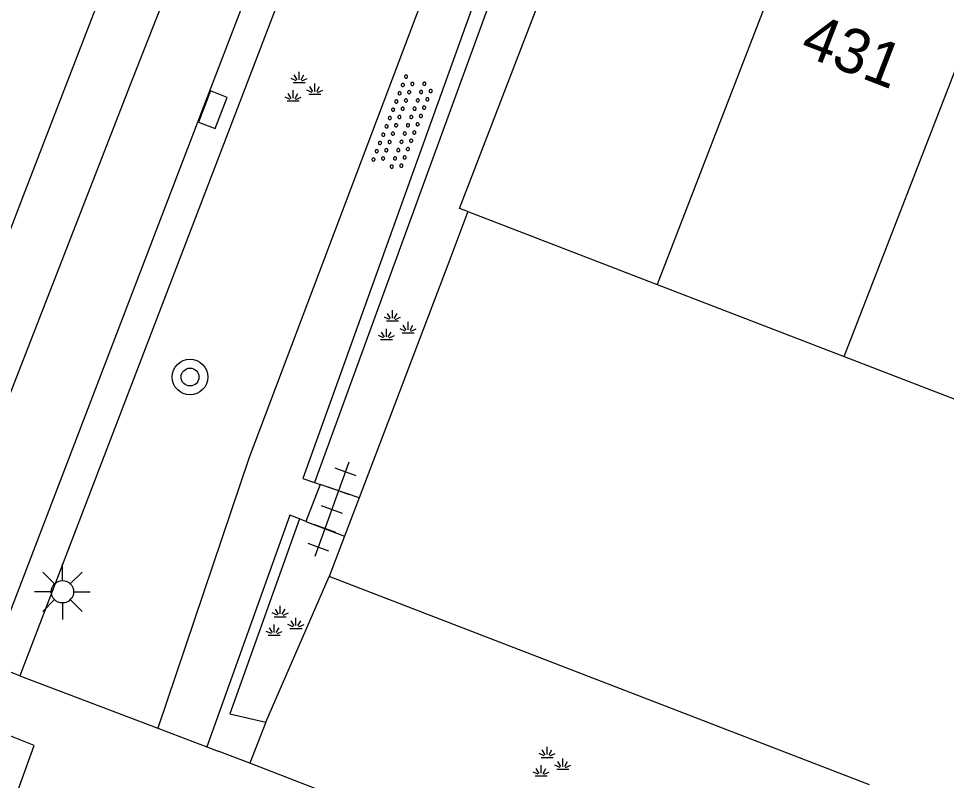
# Model space of a CAD drawing. Extents: x 132994 to 136000, y 393499 to 395512.
# Drawn here: x 134648.13 to 134668.97, y 394285.12 to 394302.23 of the extents above; entities that cross this region are included whole.
import ezdxf

# ---------------------------------------------------------------- set-up
doc = ezdxf.new("R2010")
doc.units = 0
for name, color, linetype in [('gg-afsc-erfafscheiding', 7, 'Continuous'), ('gg-afsc-muur', 7, 'Continuous'), ('gg-anno-huisnummerreeks BGT', 7, 'Continuous'), ('gg-bbg-hoofdgebouw', 7, 'Continuous'), ('gg-bbg-tussenscheiding', 7, 'Continuous'), ('gg-knt-onverhard', 7, 'Continuous'), ('gg-knt-verharding', 7, 'Continuous'), ('gg-knt-verharding nz', 7, 'Continuous'), ('gt-grn-groengrens', 7, 'Continuous'), ('gt-grn-weggrens', 7, 'Continuous'), ('gt-symb-boom', 7, 'Continuous'), ('gt-symb-groenvak', 7, 'Continuous'), ('gt-symb-kolk', 7, 'Continuous'), ('gt-symb-lichtmast', 7, 'Continuous'), ('gt-symb-overige verharding', 7, 'Continuous'), ('gt-symb-tegel verharding', 7, 'Continuous')]:
    doc.layers.add(name, color=color, linetype=linetype)

# ---------------------------------------------------------------- blocks, each defined once
blk = doc.blocks.new('gt0-TEG1')
at = {"layer": 'gt-symb-tegel verharding'}
for p, q in [((-0.9, -0.25), (-0.9, 0.25)), ((-0.45, -0.25), (-0.45, 0.25)), ((0, -0.25), (0, 0.25)), ((0.45, -0.25), (0.45, 0.25)), ((0.9, -0.25), (0.9, 0.25)), ((-1.125, 0), (1.125, 0))]:
    blk.add_line(p, q, dxfattribs=at)
blk = doc.blocks.new('gt0-GRVAK')
at = {"layer": 'gt-symb-groenvak'}
for p, q in [((-0.11, 0.189), (-0.228, 0.24)), ((-0.091, 0.211), (-0.156, 0.322)), ((-0.047, 0.214), (-0.047, 0.393)), ((-0.004, 0.211), (0.061, 0.322)), ((0.015, 0.189), (0.133, 0.24)), ((-0.182, 0.153), (0.088, 0.153)), ((0.262, -0.052), (0.197, 0.059)), ((0.305, -0.049), (0.305, 0.13)), ((0.349, -0.052), (0.414, 0.059)), ((-0.245, -0.228), (-0.363, -0.177)), ((-0.226, -0.206), (-0.291, -0.095)), ((-0.183, -0.203), (-0.183, -0.024)), ((-0.139, -0.206), (-0.074, -0.095)), ((-0.12, -0.228), (-0.002, -0.177)), ((0.243, -0.074), (0.125, -0.023)), ((0.17, -0.11), (0.441, -0.11)), ((0.368, -0.074), (0.486, -0.023)), ((-0.318, -0.264), (-0.047, -0.264))]:
    blk.add_line(p, q, dxfattribs=at)
blk = doc.blocks.new('gt0-LMAST')
at = {"layer": 'gt-symb-lichtmast'}
for p, q in [((-0.182, 0.173), (-0.447, 0.438)), ((-0.005, 0.246), (-0.005, 0.621)), ((0.172, 0.173), (0.437, 0.438)), ((-0.255, -0.004), (-0.63, -0.004)), ((-0.182, -0.181), (-0.447, -0.446)), ((0.437, -0.446), (0.172, -0.181)), ((0.245, -0.004), (0.62, -0.004)), ((-0.005, -0.254), (-0.005, -0.629))]:
    blk.add_line(p, q, dxfattribs=at)
blk.add_circle((-0.005, -0.004), 0.25, dxfattribs=at)
blk = doc.blocks.new('gt0-BOOM')
at = {"layer": 'gt-symb-boom'}
for radius in [0.4, 0.2]:
    blk.add_circle((0, 0), radius, dxfattribs=at)
blk = doc.blocks.new('gt0-KOLK')
at = {"layer": 'gt-symb-kolk'}
blk.add_lwpolyline([(0, 0), (0.375, 0), (0.375, 0.4), (-0.375, 0.4), (-0.375, 0), (0, 0)], dxfattribs=at)
blk = doc.blocks.new('gt0-OVH')
at = {"layer": 'gt-symb-overige verharding'}
for points in [[(-0.972, 0.298), (-0.967, 0.308), (-0.965, 0.319), (-0.966, 0.33), (-0.971, 0.34), (-0.978, 0.348), (-0.988, 0.353), (-0.999, 0.355), (-1.01, 0.354), (-1.02, 0.349), (-1.028, 0.342), (-1.033, 0.332), (-1.035, 0.321), (-1.034, 0.31), (-1.029, 0.3), (-1.022, 0.292), (-1.012, 0.287), (-1.001, 0.285), (-0.99, 0.286), (-0.98, 0.291)], [(-0.772, 0.298), (-0.767, 0.308), (-0.765, 0.319), (-0.766, 0.33), (-0.771, 0.34), (-0.778, 0.348), (-0.788, 0.353), (-0.799, 0.355), (-0.81, 0.354), (-0.82, 0.349), (-0.828, 0.342), (-0.833, 0.332), (-0.835, 0.321), (-0.834, 0.31), (-0.829, 0.3), (-0.822, 0.292), (-0.812, 0.287), (-0.801, 0.285), (-0.79, 0.286), (-0.78, 0.291)], [(-0.572, 0.298), (-0.567, 0.308), (-0.565, 0.319), (-0.566, 0.33), (-0.571, 0.34), (-0.578, 0.348), (-0.588, 0.353), (-0.599, 0.355), (-0.61, 0.354), (-0.62, 0.349), (-0.628, 0.342), (-0.633, 0.332), (-0.635, 0.321), (-0.634, 0.31), (-0.629, 0.3), (-0.622, 0.292), (-0.612, 0.287), (-0.601, 0.285), (-0.59, 0.286), (-0.58, 0.291)], [(-0.372, 0.298), (-0.367, 0.308), (-0.365, 0.319), (-0.366, 0.33), (-0.371, 0.34), (-0.378, 0.348), (-0.388, 0.353), (-0.399, 0.355), (-0.41, 0.354), (-0.42, 0.349), (-0.428, 0.342), (-0.433, 0.332), (-0.435, 0.321), (-0.434, 0.31), (-0.429, 0.3), (-0.422, 0.292), (-0.412, 0.287), (-0.401, 0.285), (-0.39, 0.286), (-0.38, 0.291)], [(-0.172, 0.298), (-0.167, 0.308), (-0.165, 0.319), (-0.166, 0.33), (-0.171, 0.34), (-0.178, 0.348), (-0.188, 0.353), (-0.199, 0.355), (-0.21, 0.354), (-0.22, 0.349), (-0.228, 0.342), (-0.233, 0.332), (-0.235, 0.321), (-0.234, 0.31), (-0.229, 0.3), (-0.222, 0.292), (-0.212, 0.287), (-0.201, 0.285), (-0.19, 0.286), (-0.18, 0.291)], [(0.028, 0.298), (0.033, 0.308), (0.035, 0.319), (0.034, 0.33), (0.029, 0.34), (0.022, 0.348), (0.012, 0.353), (0.001, 0.355), (-0.01, 0.354), (-0.02, 0.349), (-0.028, 0.342), (-0.033, 0.332), (-0.035, 0.321), (-0.034, 0.31), (-0.029, 0.3), (-0.022, 0.292), (-0.012, 0.287), (-0.001, 0.285), (0.01, 0.286), (0.02, 0.291)], [(0.228, 0.298), (0.233, 0.308), (0.235, 0.319), (0.234, 0.33), (0.229, 0.34), (0.222, 0.348), (0.212, 0.353), (0.201, 0.355), (0.19, 0.354), (0.18, 0.349), (0.172, 0.342), (0.167, 0.332), (0.165, 0.321), (0.166, 0.31), (0.171, 0.3), (0.178, 0.292), (0.188, 0.287), (0.199, 0.285), (0.21, 0.286), (0.22, 0.291)], [(0.428, 0.298), (0.433, 0.308), (0.435, 0.319), (0.434, 0.33), (0.429, 0.34), (0.422, 0.348), (0.412, 0.353), (0.401, 0.355), (0.39, 0.354), (0.38, 0.349), (0.372, 0.342), (0.367, 0.332), (0.365, 0.321), (0.366, 0.31), (0.371, 0.3), (0.378, 0.292), (0.388, 0.287), (0.399, 0.285), (0.41, 0.286), (0.42, 0.291)], [(0.628, 0.298), (0.633, 0.308), (0.635, 0.319), (0.634, 0.33), (0.629, 0.34), (0.622, 0.348), (0.612, 0.353), (0.601, 0.355), (0.59, 0.354), (0.58, 0.349), (0.572, 0.342), (0.567, 0.332), (0.565, 0.321), (0.566, 0.31), (0.571, 0.3), (0.578, 0.292), (0.588, 0.287), (0.599, 0.285), (0.61, 0.286), (0.62, 0.291)], [(0.828, 0.298), (0.833, 0.308), (0.835, 0.319), (0.834, 0.33), (0.829, 0.34), (0.822, 0.348), (0.812, 0.353), (0.801, 0.355), (0.79, 0.354), (0.78, 0.349), (0.772, 0.342), (0.767, 0.332), (0.765, 0.321), (0.766, 0.31), (0.771, 0.3), (0.778, 0.292), (0.788, 0.287), (0.799, 0.285), (0.81, 0.286), (0.82, 0.291)], [(1.028, 0.298), (1.033, 0.308), (1.035, 0.319), (1.034, 0.33), (1.029, 0.34), (1.022, 0.348), (1.012, 0.353), (1.001, 0.355), (0.99, 0.354), (0.98, 0.349), (0.972, 0.342), (0.967, 0.332), (0.965, 0.321), (0.966, 0.31), (0.971, 0.3), (0.978, 0.292), (0.988, 0.287), (0.999, 0.285), (1.01, 0.286), (1.02, 0.291)], [(-0.872, 0.106), (-0.867, 0.116), (-0.865, 0.126), (-0.866, 0.137), (-0.871, 0.147), (-0.878, 0.156), (-0.888, 0.161), (-0.899, 0.163), (-0.91, 0.162), (-0.92, 0.157), (-0.928, 0.15), (-0.933, 0.14), (-0.935, 0.129), (-0.934, 0.118), (-0.929, 0.108), (-0.922, 0.1), (-0.912, 0.095), (-0.901, 0.092), (-0.89, 0.094), (-0.88, 0.098)], [(-0.672, 0.106), (-0.667, 0.116), (-0.665, 0.126), (-0.666, 0.137), (-0.671, 0.147), (-0.678, 0.156), (-0.688, 0.161), (-0.699, 0.163), (-0.71, 0.162), (-0.72, 0.157), (-0.728, 0.15), (-0.733, 0.14), (-0.735, 0.129), (-0.734, 0.118), (-0.729, 0.108), (-0.722, 0.1), (-0.712, 0.095), (-0.701, 0.092), (-0.69, 0.094), (-0.68, 0.098)], [(-0.472, 0.106), (-0.467, 0.116), (-0.465, 0.126), (-0.466, 0.137), (-0.471, 0.147), (-0.478, 0.156), (-0.488, 0.161), (-0.499, 0.163), (-0.51, 0.162), (-0.52, 0.157), (-0.528, 0.15), (-0.533, 0.14), (-0.535, 0.129), (-0.534, 0.118), (-0.529, 0.108), (-0.522, 0.1), (-0.512, 0.095), (-0.501, 0.092), (-0.49, 0.094), (-0.48, 0.098)], [(-0.272, 0.106), (-0.267, 0.116), (-0.265, 0.126), (-0.266, 0.137), (-0.271, 0.147), (-0.278, 0.156), (-0.288, 0.161), (-0.299, 0.163), (-0.31, 0.162), (-0.32, 0.157), (-0.328, 0.15), (-0.333, 0.14), (-0.335, 0.129), (-0.334, 0.118), (-0.329, 0.108), (-0.322, 0.1), (-0.312, 0.095), (-0.301, 0.092), (-0.29, 0.094), (-0.28, 0.098)], [(-0.072, 0.106), (-0.067, 0.116), (-0.065, 0.126), (-0.066, 0.137), (-0.071, 0.147), (-0.078, 0.156), (-0.088, 0.161), (-0.099, 0.163), (-0.11, 0.162), (-0.12, 0.157), (-0.128, 0.15), (-0.133, 0.14), (-0.135, 0.129), (-0.134, 0.118), (-0.129, 0.108), (-0.122, 0.1), (-0.112, 0.095), (-0.101, 0.092), (-0.09, 0.094), (-0.08, 0.098)], [(0.128, 0.106), (0.133, 0.116), (0.135, 0.126), (0.134, 0.137), (0.129, 0.147), (0.122, 0.156), (0.112, 0.161), (0.101, 0.163), (0.09, 0.162), (0.08, 0.157), (0.072, 0.15), (0.067, 0.14), (0.065, 0.129), (0.066, 0.118), (0.071, 0.108), (0.078, 0.1), (0.088, 0.095), (0.099, 0.092), (0.11, 0.094), (0.12, 0.098)], [(0.328, 0.106), (0.333, 0.116), (0.335, 0.126), (0.334, 0.137), (0.329, 0.147), (0.322, 0.156), (0.312, 0.161), (0.301, 0.163), (0.29, 0.162), (0.28, 0.157), (0.272, 0.15), (0.267, 0.14), (0.265, 0.129), (0.266, 0.118), (0.271, 0.108), (0.278, 0.1), (0.288, 0.095), (0.299, 0.092), (0.31, 0.094), (0.32, 0.098)], [(0.528, 0.106), (0.533, 0.116), (0.535, 0.126), (0.534, 0.137), (0.529, 0.147), (0.522, 0.156), (0.512, 0.161), (0.501, 0.163), (0.49, 0.162), (0.48, 0.157), (0.472, 0.15), (0.467, 0.14), (0.465, 0.129), (0.466, 0.118), (0.471, 0.108), (0.478, 0.1), (0.488, 0.095), (0.499, 0.092), (0.51, 0.094), (0.52, 0.098)], [(0.728, 0.106), (0.733, 0.116), (0.735, 0.126), (0.734, 0.137), (0.729, 0.147), (0.722, 0.156), (0.712, 0.161), (0.701, 0.163), (0.69, 0.162), (0.68, 0.157), (0.672, 0.15), (0.667, 0.14), (0.665, 0.129), (0.666, 0.118), (0.671, 0.108), (0.678, 0.1), (0.688, 0.095), (0.699, 0.092), (0.71, 0.094), (0.72, 0.098)], [(0.928, 0.106), (0.933, 0.116), (0.935, 0.126), (0.934, 0.137), (0.929, 0.147), (0.922, 0.156), (0.912, 0.161), (0.901, 0.163), (0.89, 0.162), (0.88, 0.157), (0.872, 0.15), (0.867, 0.14), (0.865, 0.129), (0.866, 0.118), (0.871, 0.108), (0.878, 0.1), (0.888, 0.095), (0.899, 0.092), (0.91, 0.094), (0.92, 0.098)], [(-0.972, -0.142), (-0.967, -0.132), (-0.965, -0.121), (-0.966, -0.11), (-0.971, -0.1), (-0.978, -0.092), (-0.988, -0.087), (-0.999, -0.085), (-1.01, -0.086), (-1.02, -0.091), (-1.028, -0.098), (-1.033, -0.108), (-1.035, -0.119), (-1.034, -0.13), (-1.029, -0.14), (-1.022, -0.148), (-1.012, -0.153), (-1.001, -0.155), (-0.99, -0.154), (-0.98, -0.149)], [(-0.772, -0.142), (-0.767, -0.132), (-0.765, -0.121), (-0.766, -0.11), (-0.771, -0.1), (-0.778, -0.092), (-0.788, -0.087), (-0.799, -0.085), (-0.81, -0.086), (-0.82, -0.091), (-0.828, -0.098), (-0.833, -0.108), (-0.835, -0.119), (-0.834, -0.13), (-0.829, -0.14), (-0.822, -0.148), (-0.812, -0.153), (-0.801, -0.155), (-0.79, -0.154), (-0.78, -0.149)], [(-0.572, -0.142), (-0.567, -0.132), (-0.565, -0.121), (-0.566, -0.11), (-0.571, -0.1), (-0.578, -0.092), (-0.588, -0.087), (-0.599, -0.085), (-0.61, -0.086), (-0.62, -0.091), (-0.628, -0.098), (-0.633, -0.108), (-0.635, -0.119), (-0.634, -0.13), (-0.629, -0.14), (-0.622, -0.148), (-0.612, -0.153), (-0.601, -0.155), (-0.59, -0.154), (-0.58, -0.149)], [(-0.372, -0.142), (-0.367, -0.132), (-0.365, -0.121), (-0.366, -0.11), (-0.371, -0.1), (-0.378, -0.092), (-0.388, -0.087), (-0.399, -0.085), (-0.41, -0.086), (-0.42, -0.091), (-0.428, -0.098), (-0.433, -0.108), (-0.435, -0.119), (-0.434, -0.13), (-0.429, -0.14), (-0.422, -0.148), (-0.412, -0.153), (-0.401, -0.155), (-0.39, -0.154), (-0.38, -0.149)], [(-0.172, -0.142), (-0.167, -0.132), (-0.165, -0.121), (-0.166, -0.11), (-0.171, -0.1), (-0.178, -0.092), (-0.188, -0.087), (-0.199, -0.085), (-0.21, -0.086), (-0.22, -0.091), (-0.228, -0.098), (-0.233, -0.108), (-0.235, -0.119), (-0.234, -0.13), (-0.229, -0.14), (-0.222, -0.148), (-0.212, -0.153), (-0.201, -0.155), (-0.19, -0.154), (-0.18, -0.149)], [(0.028, -0.142), (0.033, -0.132), (0.035, -0.121), (0.034, -0.11), (0.029, -0.1), (0.022, -0.092), (0.012, -0.087), (0.001, -0.085), (-0.01, -0.086), (-0.02, -0.091), (-0.028, -0.098), (-0.033, -0.108), (-0.035, -0.119), (-0.034, -0.13), (-0.029, -0.14), (-0.022, -0.148), (-0.012, -0.153), (-0.001, -0.155), (0.01, -0.154), (0.02, -0.149)], [(0.228, -0.142), (0.233, -0.132), (0.235, -0.121), (0.234, -0.11), (0.229, -0.1), (0.222, -0.092), (0.212, -0.087), (0.201, -0.085), (0.19, -0.086), (0.18, -0.091), (0.172, -0.098), (0.167, -0.108), (0.165, -0.119), (0.166, -0.13), (0.171, -0.14), (0.178, -0.148), (0.188, -0.153), (0.199, -0.155), (0.21, -0.154), (0.22, -0.149)], [(0.428, -0.142), (0.433, -0.132), (0.435, -0.121), (0.434, -0.11), (0.429, -0.1), (0.422, -0.092), (0.412, -0.087), (0.401, -0.085), (0.39, -0.086), (0.38, -0.091), (0.372, -0.098), (0.367, -0.108), (0.365, -0.119), (0.366, -0.13), (0.371, -0.14), (0.378, -0.148), (0.388, -0.153), (0.399, -0.155), (0.41, -0.154), (0.42, -0.149)], [(0.628, -0.142), (0.633, -0.132), (0.635, -0.121), (0.634, -0.11), (0.629, -0.1), (0.622, -0.092), (0.612, -0.087), (0.601, -0.085), (0.59, -0.086), (0.58, -0.091), (0.572, -0.098), (0.567, -0.108), (0.565, -0.119), (0.566, -0.13), (0.571, -0.14), (0.578, -0.148), (0.588, -0.153), (0.599, -0.155), (0.61, -0.154), (0.62, -0.149)], [(0.828, -0.142), (0.833, -0.132), (0.835, -0.121), (0.834, -0.11), (0.829, -0.1), (0.822, -0.092), (0.812, -0.087), (0.801, -0.085), (0.79, -0.086), (0.78, -0.091), (0.772, -0.098), (0.767, -0.108), (0.765, -0.119), (0.766, -0.13), (0.771, -0.14), (0.778, -0.148), (0.788, -0.153), (0.799, -0.155), (0.81, -0.154), (0.82, -0.149)], [(1.028, -0.142), (1.033, -0.132), (1.035, -0.121), (1.034, -0.11), (1.029, -0.1), (1.022, -0.092), (1.012, -0.087), (1.001, -0.085), (0.99, -0.086), (0.98, -0.091), (0.972, -0.098), (0.967, -0.108), (0.965, -0.119), (0.966, -0.13), (0.971, -0.14), (0.978, -0.148), (0.988, -0.153), (0.999, -0.155), (1.01, -0.154), (1.02, -0.149)], [(-0.872, -0.334), (-0.867, -0.324), (-0.865, -0.314), (-0.866, -0.303), (-0.871, -0.293), (-0.878, -0.284), (-0.888, -0.279), (-0.899, -0.277), (-0.91, -0.278), (-0.92, -0.283), (-0.928, -0.29), (-0.933, -0.3), (-0.935, -0.311), (-0.934, -0.322), (-0.929, -0.332), (-0.922, -0.34), (-0.912, -0.345), (-0.901, -0.348), (-0.89, -0.346), (-0.88, -0.342)], [(-0.672, -0.334), (-0.667, -0.324), (-0.665, -0.314), (-0.666, -0.303), (-0.671, -0.293), (-0.678, -0.284), (-0.688, -0.279), (-0.699, -0.277), (-0.71, -0.278), (-0.72, -0.283), (-0.728, -0.29), (-0.733, -0.3), (-0.735, -0.311), (-0.734, -0.322), (-0.729, -0.332), (-0.722, -0.34), (-0.712, -0.345), (-0.701, -0.348), (-0.69, -0.346), (-0.68, -0.342)], [(-0.472, -0.334), (-0.467, -0.324), (-0.465, -0.314), (-0.466, -0.303), (-0.471, -0.293), (-0.478, -0.284), (-0.488, -0.279), (-0.499, -0.277), (-0.51, -0.278), (-0.52, -0.283), (-0.528, -0.29), (-0.533, -0.3), (-0.535, -0.311), (-0.534, -0.322), (-0.529, -0.332), (-0.522, -0.34), (-0.512, -0.345), (-0.501, -0.348), (-0.49, -0.346), (-0.48, -0.342)], [(-0.272, -0.334), (-0.267, -0.324), (-0.265, -0.314), (-0.266, -0.303), (-0.271, -0.293), (-0.278, -0.284), (-0.288, -0.279), (-0.299, -0.277), (-0.31, -0.278), (-0.32, -0.283), (-0.328, -0.29), (-0.333, -0.3), (-0.335, -0.311), (-0.334, -0.322), (-0.329, -0.332), (-0.322, -0.34), (-0.312, -0.345), (-0.301, -0.348), (-0.29, -0.346), (-0.28, -0.342)], [(-0.072, -0.334), (-0.067, -0.324), (-0.065, -0.314), (-0.066, -0.303), (-0.071, -0.293), (-0.078, -0.284), (-0.088, -0.279), (-0.099, -0.277), (-0.11, -0.278), (-0.12, -0.283), (-0.128, -0.29), (-0.133, -0.3), (-0.135, -0.311), (-0.134, -0.322), (-0.129, -0.332), (-0.122, -0.34), (-0.112, -0.345), (-0.101, -0.348), (-0.09, -0.346), (-0.08, -0.342)], [(0.128, -0.334), (0.133, -0.324), (0.135, -0.314), (0.134, -0.303), (0.129, -0.293), (0.122, -0.284), (0.112, -0.279), (0.101, -0.277), (0.09, -0.278), (0.08, -0.283), (0.072, -0.29), (0.067, -0.3), (0.065, -0.311), (0.066, -0.322), (0.071, -0.332), (0.078, -0.34), (0.088, -0.345), (0.099, -0.348), (0.11, -0.346), (0.12, -0.342)], [(0.328, -0.334), (0.333, -0.324), (0.335, -0.314), (0.334, -0.303), (0.329, -0.293), (0.322, -0.284), (0.312, -0.279), (0.301, -0.277), (0.29, -0.278), (0.28, -0.283), (0.272, -0.29), (0.267, -0.3), (0.265, -0.311), (0.266, -0.322), (0.271, -0.332), (0.278, -0.34), (0.288, -0.345), (0.299, -0.348), (0.31, -0.346), (0.32, -0.342)], [(0.528, -0.334), (0.533, -0.324), (0.535, -0.314), (0.534, -0.303), (0.529, -0.293), (0.522, -0.284), (0.512, -0.279), (0.501, -0.277), (0.49, -0.278), (0.48, -0.283), (0.472, -0.29), (0.467, -0.3), (0.465, -0.311), (0.466, -0.322), (0.471, -0.332), (0.478, -0.34), (0.488, -0.345), (0.499, -0.348), (0.51, -0.346), (0.52, -0.342)], [(0.728, -0.334), (0.733, -0.324), (0.735, -0.314), (0.734, -0.303), (0.729, -0.293), (0.722, -0.284), (0.712, -0.279), (0.701, -0.277), (0.69, -0.278), (0.68, -0.283), (0.672, -0.29), (0.667, -0.3), (0.665, -0.311), (0.666, -0.322), (0.671, -0.332), (0.678, -0.34), (0.688, -0.345), (0.699, -0.348), (0.71, -0.346), (0.72, -0.342)], [(0.928, -0.334), (0.933, -0.324), (0.935, -0.314), (0.934, -0.303), (0.929, -0.293), (0.922, -0.284), (0.912, -0.279), (0.901, -0.277), (0.89, -0.278), (0.88, -0.283), (0.872, -0.29), (0.867, -0.3), (0.865, -0.311), (0.866, -0.322), (0.871, -0.332), (0.878, -0.34), (0.888, -0.345), (0.899, -0.348), (0.91, -0.346), (0.92, -0.342)]]:
    blk.add_lwpolyline(points, close=True, dxfattribs=at)

msp = doc.modelspace()

# ---------------------------------------------------------------- linework, layer by layer
at = {"layer": 'gg-afsc-erfafscheiding'}
for p, q in [((134657.789, 394296.762), (134655.778, 394291.465)), ((134655.778, 394291.465), (134655.451, 394290.604)), ((134655.451, 394290.604), (134655.107, 394289.699)), ((134667.238, 394285.019), (134655.107, 394289.699))]:
    msp.add_line(p, q, dxfattribs=at)
at = {"layer": 'gg-afsc-muur'}
msp.add_line((134658.219, 394297.897), (134657.789, 394296.762), dxfattribs=at)
at = {"layer": 'gg-bbg-hoofdgebouw'}
for p, q in [((134658.219, 394297.897), (134662.47, 394296.261)), ((134662.47, 394296.261), (134666.67, 394294.644)), ((134666.67, 394294.644), (134670.879, 394293.024))]:
    msp.add_line(p, q, dxfattribs=at)
msp.add_lwpolyline([(134658.219, 394297.897), (134658.03, 394297.97), (134661.8, 394307.75), (134662.118, 394307.627)], dxfattribs=at)
at = {"layer": 'gg-bbg-tussenscheiding'}
for p, q in [((134666.25, 394306.032), (134662.47, 394296.261)), ((134666.67, 394294.644), (134670.457, 394304.407))]:
    msp.add_line(p, q, dxfattribs=at)
at = {"layer": 'gg-knt-onverhard'}
for p, q in [((134654.773, 394291.81), (134654.899, 394291.765)), ((134654.582, 394290.938), (134654.437, 394290.994))]:
    msp.add_line(p, q, dxfattribs=at)
for points in [[(134661.831, 394314.924), (134653.304, 394292.376), (134651.256, 394286.295)], [(134662.675, 394314.605), (134654.514, 394291.903), (134654.773, 394291.81)], [(134654.437, 394290.994), (134654.217, 394291.078), (134652.354, 394285.878)]]:
    msp.add_lwpolyline(points, dxfattribs=at)
at = {"layer": 'gg-knt-verharding'}
for p, q in [((134659.081, 394315.966), (134648.155, 394287.472)), ((134655.93, 394309.769), (134652.29, 394300.273)), ((134652.29, 394300.273), (134647.481, 394287.73)), ((134654.899, 394291.765), (134654.582, 394290.938)), ((134655.778, 394291.465), (134654.899, 394291.765)), ((134654.582, 394290.938), (134655.451, 394290.604)), ((134648.155, 394287.472), (134651.256, 394286.295)), ((134651.256, 394286.295), (134652.354, 394285.878)), ((134652.354, 394285.878), (134652.61, 394285.781)), ((134653.322, 394285.506), (134652.61, 394285.781)), ((134665.391, 394280.852), (134653.322, 394285.506))]:
    msp.add_line(p, q, dxfattribs=at)
msp.add_lwpolyline([(134649.037, 394280.759), (134648.352, 394281.032), (134649.232, 394283.109), (134649.856, 394282.834), (134650.266, 394283.835), (134648.051, 394284.725), (134648.479, 394285.908), (134647.647, 394286.234)], dxfattribs=at)
at = {"layer": 'gg-knt-verharding nz'}
for p, q in [((134657.069, 394317.122), (134650.688, 394300.881)), ((134650.688, 394300.881), (134640.719, 394275.3))]:
    msp.add_line(p, q, dxfattribs=at)
msp.add_lwpolyline([(134620.836, 394224.914), (134621.895, 394228.531), (134624.602, 394236.624), (134629.57, 394249.621), (134639.144, 394274.476), (134648.239, 394298.258), (134656.712, 394320.215)], dxfattribs=at)
at = {"layer": 'gt-grn-groengrens'}
for p, q in [((134663.047, 394314.464), (134654.773, 394291.81)), ((134653.678, 394286.428), (134655.107, 394289.699)), ((134653.678, 394286.428), (134653.322, 394285.506))]:
    msp.add_line(p, q, dxfattribs=at)
msp.add_lwpolyline([(134654.437, 394290.994), (134652.875, 394286.615), (134653.678, 394286.428)], dxfattribs=at)
at = {"layer": 'gt-grn-weggrens'}
msp.add_line((134648.155, 394287.472), (134647.481, 394287.73), dxfattribs=at)

# ---------------------------------------------------------------- block references
at = {"layer": 'gt-symb-boom'}
msp.add_blockref('gt0-BOOM', (134651.979, 394294.181), dxfattribs=at)
at = {"layer": 'gt-symb-groenvak'}
for p in [(134654.476, 394300.646), (134656.572, 394295.288), (134654.054, 394288.646), (134660.047, 394285.486)]:
    msp.add_blockref('gt0-GRVAK', p, dxfattribs=at)
at = {"layer": 'gt-symb-kolk', "rotation": -111.04574081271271}
msp.add_blockref('gt0-KOLK', (134652.304, 394300.257), dxfattribs=at)
at = {"layer": 'gt-symb-lichtmast'}
msp.add_blockref('gt0-LMAST', (134649.118, 394289.362), dxfattribs=at)
at = {"layer": 'gt-symb-overige verharding', "rotation": 68.53893641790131}
msp.add_blockref('gt0-OVH', (134656.764, 394299.881), dxfattribs=at)
at = {"layer": 'gt-symb-tegel verharding', "rotation": -109.88516511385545}
msp.add_blockref('gt0-TEG1', (134655.163, 394291.208), dxfattribs=at)

# ---------------------------------------------------------------- texts
at = {"layer": 'gg-anno-huisnummerreeks BGT'}
msp.add_text('431', height=1, rotation=338.9, dxfattribs=at).set_placement((134665.647, 394301.442))

doc.saveas('drawing.dxf')
